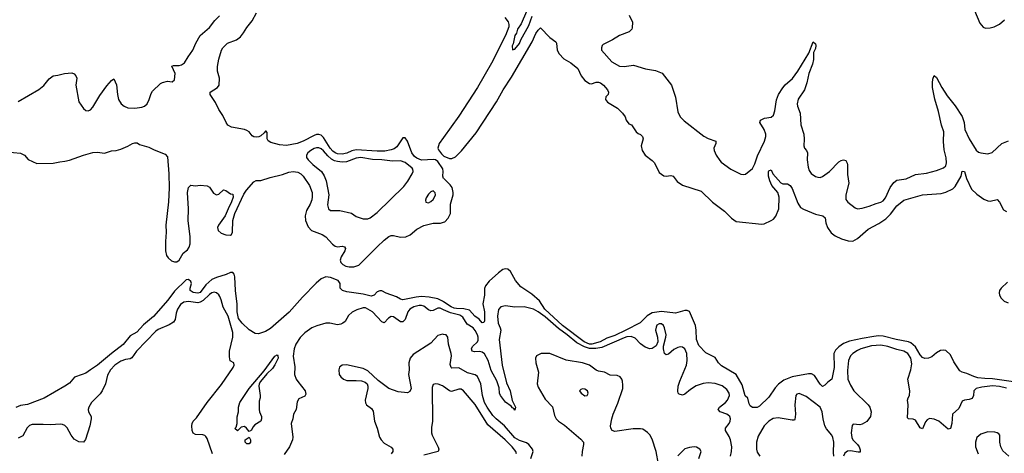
# Model space of a CAD drawing. Header units: inches. Extents: x 1694797 to 1849917, y 907313 to 1017959.
# Tile 550 of 656: x 1806362 to 1814811, y 914516 to 918231. Entities that reach past the tile are written whole.
import ezdxf

# ---------------------------------------------------------------- set-up
doc = ezdxf.new("R2010")
doc.units = ezdxf.units.IN
doc.header["$MEASUREMENT"] = 0
doc.layers.add('B8901', color=7, linetype='Continuous')
doc.layers.add('B8911', color=7, linetype='Continuous')

msp = doc.modelspace()

# ---------------------------------------------------------------- linework, layer by layer
at = {"layer": 'B8901', "color": 5}
for points, elevation in [([(1806350, 917530.6), (1806526.2, 917633.8), (1806570, 917667.7), (1806615.3, 917724.7), (1806649.5, 917750.5), (1806690, 917754.8), (1806746, 917770), (1806810, 917775.5), (1806830, 917767.3), (1806844.9, 917750), (1806852.4, 917730), (1806844.4, 917670), (1806870, 917526), (1806910, 917470.6), (1806930, 917453.4), (1806950, 917450.5), (1806970, 917458), (1806990, 917480.5), (1807050, 917580.5), (1807110, 917664.9), (1807150, 917710.7), (1807170, 917722.8), (1807192.1, 917672.1), (1807200.6, 917590), (1807210, 917546.8), (1807233, 917510), (1807257.3, 917490), (1807290, 917476.5), (1807350, 917471.5), (1807410, 917480.3), (1807432.3, 917490), (1807454.5, 917510), (1807474.3, 917545.7), (1807490, 917598), (1807501.2, 917618.8), (1807570, 917684.7), (1807586.3, 917693.7), (1807630, 917702.8), (1807670, 917698.8), (1807690, 917716), (1807695.5, 917770), (1807667.7, 917832.3), (1807680.9, 917839.1), (1807730, 917838.1), (1807750, 917843), (1807777.5, 917862.5), (1807806.4, 917913.6), (1807848.9, 917970), (1807872.4, 918030), (1807910, 918094), (1807990, 918163.8), (1808036, 918224), (1808075.1, 918264.9)], 680), ([(1810000, 916871.2), (1809992.7, 916890), (1809995.6, 916930), (1809991.7, 916951.7), (1809950, 917015.6), (1809930, 917029.9), (1809913.9, 917033.9), (1809810, 917026.6), (1809770, 917043.1), (1809750, 917059.9), (1809726.6, 917090), (1809690.5, 917190.5), (1809670, 917217.4), (1809650, 917218), (1809597.2, 917142.8), (1809574.4, 917125.6), (1809550, 917116.5), (1809494.2, 917105.8), (1809430, 917103), (1809250, 917116.9), (1809213.2, 917106.8), (1809170, 917086.7), (1809130, 917078), (1809090, 917081.3), (1809070, 917088.8), (1809050, 917103.9), (1809027.2, 917130), (1808970, 917221.5), (1808950, 917241), (1808930, 917247.9), (1808910, 917246.5), (1808890, 917238.8), (1808794.6, 917190), (1808743, 917170), (1808650, 917152.6), (1808590, 917159.9), (1808518.3, 917178.3), (1808494.2, 917194.2), (1808486, 917210), (1808485.6, 917265.6), (1808476.5, 917276.5), (1808470, 917276), (1808459.5, 917260.5), (1808430, 917234.7), (1808413.5, 917226.5), (1808390, 917223.5), (1808370, 917227), (1808356, 917236), (1808330, 917269.7), (1808310, 917282.2), (1808290, 917290.7), (1808179.3, 917310), (1808148.1, 917328.1), (1808133, 917350), (1808106, 917410), (1808070, 917460.7), (1808041.4, 917521.4), (1807997.7, 917590), (1807995.1, 917610), (1808058.4, 917650), (1808072.8, 917670), (1808075.6, 917730), (1808059.7, 917790), (1808059.7, 917830), (1808070, 917891.3), (1808094.7, 917970), (1808105.1, 917990), (1808144.4, 918030), (1808222.1, 918057.9), (1808255.8, 918084.2), (1808283.1, 918116.9), (1808310, 918165.3), (1808357.9, 918222.1), (1808393.5, 918290)], 660), ([(1810000, 917222.7), (1809962.4, 917170), (1809951.2, 917131.2), (1809955.2, 917115.2), (1809980.5, 917080.5), (1810000, 917064.5)], 660), ([(1806250, 917099.1), (1806370, 917086.4), (1806402, 917070), (1806433.8, 917033.8), (1806510, 916998.8), (1806650, 917000.7), (1806706.2, 917013.8), (1806750, 917018.4), (1806790, 917026.7), (1806910, 917070.4), (1806990, 917093), (1807030, 917095.5), (1807090, 917087.7), (1807150, 917107.3), (1807190, 917110.8), (1807230, 917122.8), (1807290, 917146), (1807330, 917171), (1807350, 917176), (1807370, 917174.8), (1807390, 917161), (1807470, 917138.8), (1807514.9, 917114.9), (1807610, 917079.1), (1807630, 917056.3), (1807643, 916910), (1807644.2, 916790), (1807638.1, 916670), (1807615.8, 916470), (1807619.6, 916410), (1807613.7, 916330), (1807614.2, 916250), (1807622.4, 916210), (1807634.8, 916190), (1807664.5, 916164.5), (1807690, 916156.3), (1807710, 916157.3), (1807730, 916170.2), (1807765.8, 916230), (1807802.3, 916257.7), (1807817.1, 916282.9), (1807825.4, 916310), (1807824.5, 916370), (1807807.6, 916510), (1807809.8, 916610), (1807801.4, 916750), (1807810, 916793), (1807830, 916812.9), (1807870, 916807.1), (1807911.7, 916811.7), (1807970, 916808.8), (1807990, 916796.4), (1808024.3, 916744.3), (1808050, 916731.6), (1808070, 916737.4), (1808110, 916773), (1808130, 916768.2), (1808170, 916739.1), (1808190, 916734.8), (1808194.4, 916710), (1808180.3, 916670), (1808149.4, 916610.6), (1808124.6, 916550), (1808068.6, 916471.4), (1808059.8, 916450), (1808064.5, 916424.5), (1808090, 916400.6), (1808130, 916386.3), (1808170, 916383.6), (1808178.7, 916390), (1808187.1, 916410), (1808190.5, 916510), (1808208.7, 916571.3), (1808285.2, 916734.8), (1808308.4, 916771.6), (1808370, 916843), (1808390, 916852.4), (1808430, 916852.4), (1808510, 916879.4), (1808616, 916904), (1808670, 916923.6), (1808710, 916930.2), (1808750, 916924.9), (1808774.9, 916910), (1808795.8, 916890), (1808850, 916810.6), (1808870.3, 916750), (1808872.7, 916712.7), (1808868.6, 916688.6), (1808854.3, 916650), (1808824.4, 916595.6), (1808812, 916550), (1808814.6, 916510), (1808836.5, 916456.5), (1808866.1, 916426.1), (1808956.5, 916390), (1808990, 916370.2), (1809046.6, 916306.6), (1809070, 916290.2), (1809090, 916285.7), (1809130, 916289.2), (1809150, 916284.9), (1809158.6, 916270), (1809151.5, 916250), (1809120.1, 916199.9), (1809112.5, 916170), (1809118, 916150), (1809133.6, 916133.6), (1809160.5, 916120.5), (1809190, 916113.2), (1809230, 916112), (1809273.1, 916126.9), (1809430, 916286.1), (1809490, 916342), (1809530, 916371.9), (1809550, 916380.8), (1809570, 916382.3), (1809630, 916367.3), (1809676, 916370), (1809713.1, 916386.9), (1809770, 916436.5), (1809830, 916467.4), (1809910, 916487), (1809973.7, 916486.3), (1810000, 916496.5)], 660), ([(1810000, 915813.3), (1809990, 915819.9), (1809950, 915839.1), (1809874.2, 915854.2), (1809810, 915859.3), (1809765.4, 915854.6), (1809650, 915830.8), (1809630, 915835), (1809596.2, 915856.2), (1809507, 915887), (1809470, 915906.5), (1809451.2, 915908.8), (1809430, 915899.7), (1809402.4, 915870), (1809377.1, 915862.9), (1809310, 915878.1), (1809170, 915898), (1809131.5, 915910), (1809111.9, 915930), (1809111.4, 915970), (1809095.4, 915995.4), (1809030, 916023.2), (1808990, 916027.7), (1808950.2, 916010), (1808906.5, 915973.5), (1808787.3, 915852.7), (1808674.3, 915725.7), (1808515.5, 915584.5), (1808470, 915558.4), (1808410, 915538.3), (1808382.6, 915542.6), (1808330, 915573.3), (1808270, 915629.8), (1808240.8, 915670), (1808228, 915728), (1808227.6, 915792.4), (1808212.5, 915910), (1808208.9, 916028.9), (1808202, 916050), (1808190, 916064.2), (1808170, 916065.7), (1808132.3, 916047.7), (1808050, 916021.6), (1808010, 916003.7), (1807959.6, 915960.4), (1807910, 915894.2), (1807890, 915886.8), (1807850, 915892.2), (1807824.4, 915910), (1807825, 915930), (1807835.7, 915970), (1807830, 915987), (1807810, 916003.5), (1807790, 916002), (1807690, 915903.5), (1807633.5, 915826.5), (1807511.1, 915688.9), (1807424, 915616), (1807365.7, 915554.3), (1807310, 915523), (1807250.7, 915449.3), (1807148.5, 915371.5), (1807030, 915270.8), (1806970, 915229.8), (1806930, 915203.7), (1806899.3, 915190), (1806831.1, 915168.9), (1806790, 915118), (1806750.1, 915089.9), (1806572.2, 914987.8), (1806430, 914933.5), (1806370, 914925.8), (1806330, 914908.7)], 660), ([(1808016, 914510), (1807970, 914643.6), (1807959.2, 914659.2), (1807950, 914669.6), (1807934.6, 914674.6), (1807870, 914678), (1807850, 914689.2), (1807842, 914710), (1807839.7, 914750), (1807841.6, 914770), (1807850.9, 914790), (1807879.5, 914820.5), (1807970, 914950), (1808093.4, 915106.6), (1808193, 915250), (1808201, 915270), (1808199.5, 915290), (1808168.8, 915308.8), (1808162.5, 915342.5), (1808163.2, 915390), (1808189.6, 915510), (1808190.7, 915550), (1808151.5, 915691.5), (1808107.3, 915767.3), (1808090, 915831.5), (1808078.1, 915858.1), (1808070, 915872.2), (1808050, 915890.8), (1808030, 915895), (1808010, 915889.8), (1807990, 915876.8), (1807935.2, 915824.8), (1807910, 915809.9), (1807890, 915806), (1807810, 915817.5), (1807770, 915811.2), (1807742.2, 915790), (1807716.3, 915750), (1807703.9, 915716.1), (1807696.5, 915663.5), (1807681.4, 915638.6), (1807644.9, 915615.1), (1807550, 915575.5), (1807530, 915562.4), (1807362.9, 915390), (1807325.4, 915334.6), (1807310, 915325.2), (1807270, 915320.4), (1807230, 915304.3), (1807179, 915270), (1807140.5, 915230), (1807115.3, 915184.7), (1807099.6, 915110), (1807069.6, 915050), (1807053.6, 915026.4), (1806978.5, 914950), (1806955.7, 914910), (1806949.4, 914890), (1806952.4, 914872.4), (1806974.9, 914830), (1806975.8, 914810), (1806962.5, 914750), (1806925.5, 914634.5), (1806910, 914611.8), (1806870, 914615.3), (1806830, 914637.8), (1806803.7, 914670), (1806770, 914734.2), (1806750, 914754), (1806730, 914763.5), (1806710, 914765.8), (1806630, 914758.5), (1806563.6, 914763.6), (1806470, 914763.7), (1806445.5, 914754.5), (1806424.8, 914735.2), (1806390, 914664.2), (1806350, 914644.7)], 680), ([(1810000, 915745.4), (1809970, 915758.4), (1809950, 915759.6), (1809910, 915738.6), (1809890, 915736.9), (1809870, 915745.7), (1809830, 915775.1), (1809810, 915781.7), (1809790, 915781.7), (1809745.3, 915770), (1809709.7, 915750.3), (1809693.2, 915726.8), (1809670, 915661.7), (1809650, 915643.5), (1809630, 915641.1), (1809570, 915684), (1809550, 915687.8), (1809525.7, 915674.3), (1809490, 915634.7), (1809470, 915643.1), (1809390, 915726.9), (1809330, 915762.2), (1809310, 915763.5), (1809254.6, 915745.4), (1809213.8, 915726.2), (1809184.4, 915695.6), (1809153.7, 915646.3), (1809135.5, 915630), (1809118, 915622), (1809090, 915616.8), (1809022, 915630), (1808990, 915631.6), (1808911.2, 915608.8), (1808870, 915591.1), (1808810, 915547.6), (1808770, 915507.6), (1808731, 915450), (1808716.8, 915410), (1808708.6, 915348.6), (1808723.2, 915256.8), (1808720.2, 915190), (1808734.2, 915150), (1808747.2, 915130), (1808812, 915050), (1808818.2, 915021.8), (1808810, 915004.4), (1808758, 914982), (1808743.6, 914956.4), (1808734.9, 914890), (1808710.4, 914850), (1808704.4, 914810), (1808690.2, 914770), (1808704.9, 914655.1), (1808702.8, 914630), (1808676.9, 914570), (1808630, 914506.6)], 680), ([(1810000, 915534.7), (1809990, 915536.8), (1809950, 915524.7), (1809890, 915458.7), (1809738.7, 915361.3), (1809711.2, 915330), (1809701.9, 915290), (1809704.1, 915230), (1809698.7, 915190), (1809720.3, 915070), (1809710, 915044.5), (1809690, 915033.6), (1809610, 915043.5), (1809530, 915069.8), (1809439.2, 915139.2), (1809350, 915222), (1809310, 915243.7), (1809165.5, 915274.5), (1809128.4, 915271.6), (1809107.1, 915252.9), (1809099.6, 915230), (1809104.7, 915190), (1809116.5, 915170), (1809139.3, 915150), (1809170, 915139.2), (1809250, 915140.9), (1809296, 915136), (1809325.1, 915125.1), (1809343.7, 915110), (1809350.3, 915090), (1809349.1, 915070), (1809327.3, 914970), (1809328.5, 914948.5), (1809337.4, 914930), (1809379.6, 914899.6), (1809395.5, 914875.5), (1809407.3, 914790), (1809429.5, 914730), (1809450, 914653.4), (1809462.4, 914630), (1809490, 914603.9), (1809548.4, 914568.4), (1809564.2, 914550), (1809564.2, 914530), (1809550.3, 914510)], 720), ([(1810000, 915087.5), (1809990, 915094.7), (1809952.4, 915107.6), (1809930.4, 915109.6), (1809910, 915104), (1809901.7, 915078.3), (1809903.5, 914790), (1809896, 914736), (1809896.4, 914690), (1809900.4, 914670), (1809952.5, 914567.5), (1809958.7, 914550), (1809952.7, 914530), (1809830, 914501.1)], 740)]:
    msp.add_lwpolyline(points, dxfattribs=dict(at, elevation=elevation))
for points, elevation in [([(1808930, 917133.1), (1808910, 917133.1), (1808890, 917126.4), (1808859.7, 917110), (1808835, 917090), (1808822.4, 917070), (1808824.4, 917050), (1808837.2, 917030), (1808878.4, 916990), (1808951, 916931), (1808974, 916894), (1808990.6, 916850.6), (1809015, 916730), (1809004.6, 916644.6), (1809010.5, 916610.5), (1809030, 916597.3), (1809110, 916594.9), (1809210, 916572.4), (1809250, 916545.5), (1809274.7, 916534.7), (1809310, 916525.7), (1809350, 916525), (1809370, 916534.2), (1809430, 916579.5), (1809658.2, 916801.8), (1809693.4, 916846.6), (1809730.5, 916910), (1809738.3, 916930), (1809736.5, 916950), (1809730, 916957.8), (1809670, 917006.3), (1809630, 917020.2), (1809561.8, 917018.2), (1809470, 917030.7), (1809390, 917032.1), (1809290, 917049.5), (1809250, 917045.1), (1809166.7, 917013.3), (1809130, 917010.6), (1809090, 917015.5), (1809063, 917023), (1809036.7, 917036.7), (1809005.3, 917065.3), (1808970, 917107.7), (1808950, 917124.5)], 680), ([(1809910, 916764.7), (1809890, 916755.6), (1809870, 916736.4), (1809850, 916703.7), (1809844.7, 916684.7), (1809846.4, 916666.4), (1809870, 916662.3), (1809890, 916671.8), (1809910, 916688.9), (1809922.7, 916710), (1809929.7, 916730), (1809928.2, 916748.2)], 680), ([(1808330, 914702), (1808308.7, 914730), (1808290, 914744), (1808261, 914739), (1808230, 914708), (1808208.7, 914728.7), (1808219, 914741), (1808228.7, 914770), (1808228.9, 914828.9), (1808239, 914870), (1808239, 914910), (1808249.7, 914950), (1808330, 915070.2), (1808458.4, 915221.6), (1808550, 915349.1), (1808570, 915359), (1808578, 915350), (1808578.5, 915330), (1808550, 915274.5), (1808530, 915243.1), (1808482.4, 915197.6), (1808428.1, 915131.9), (1808417.2, 915110), (1808414, 915090), (1808426.4, 915010), (1808426, 914990), (1808417.6, 914962.4), (1808417, 914890), (1808418.4, 914870), (1808435.5, 914830), (1808436.3, 914810), (1808430.7, 914790), (1808379.9, 914760.1), (1808361.7, 914738.3), (1808350, 914714)], 660), ([(1808310, 914598), (1808298, 914610), (1808298, 914630), (1808330, 914654), (1808342, 914630), (1808342, 914610), (1808330, 914598)], 660)]:
    msp.add_lwpolyline(points, close=True, dxfattribs=dict(at, elevation=elevation))
at = {"layer": 'B8911', "color": 5}
for points, elevation in [([(1810524.9, 918250), (1810552.8, 918212.8), (1810559.2, 918190), (1810558.1, 918170), (1810530, 918094.2), (1810410, 917857.5), (1810290, 917650.6), (1810130, 917405), (1810000, 917222.7)], 660), ([(1810710, 918299.6), (1810665.9, 918194.1), (1810634.9, 918150), (1810624, 918116), (1810610, 918096.2), (1810595.5, 918024.5), (1810588, 918008), (1810590, 917974), (1810610, 917978), (1810650, 918027.3), (1810662, 918058), (1810730, 918181.6), (1810759.4, 918260.6)], 680), ([(1811591, 918270), (1811621, 918210), (1811618.5, 918161.5), (1811614.8, 918150), (1811592.3, 918127.7), (1811510, 918095.1), (1811450, 918058.4), (1811370, 918019.5), (1811360.5, 918010), (1811353, 917990), (1811355.5, 917970), (1811443.7, 917870), (1811510, 917831.5), (1811550, 917829.2), (1811630, 917842), (1811730.7, 917810), (1811816.7, 917796.7), (1811873.9, 917773.9), (1811955.6, 917670), (1811988.1, 917568.1), (1812010, 917442.8), (1812030, 917397.3), (1812063.4, 917363.4), (1812231.6, 917231.6), (1812270, 917212.2), (1812334.8, 917190), (1812336.3, 917170), (1812318, 917130), (1812320.5, 917110), (1812339.1, 917070), (1812370, 917024), (1812382, 917010), (1812464, 916950), (1812550, 916908.2), (1812570, 916904.9), (1812590, 916907.7), (1812650, 916956.3), (1812670, 916994.8), (1812694.2, 917065.8), (1812754.4, 917190), (1812765.8, 917230), (1812764.1, 917250), (1812749, 917290), (1812713, 917350), (1812719.5, 917370), (1812753.8, 917386.2), (1812810, 917396.9), (1812830, 917411.8), (1812842.1, 917450), (1812855.9, 917544.1), (1812873.4, 917590), (1812910, 917647.6), (1812930, 917671.3), (1812994.3, 917725.7), (1813039.8, 917790), (1813134.6, 917945.4), (1813170, 918040.5), (1813190, 918024.9), (1813194.2, 918010), (1813190, 917985.1), (1813174.5, 917950), (1813173.6, 917890), (1813165.3, 917850), (1813132.8, 917770), (1813117, 917690), (1813096.9, 917630), (1813042.6, 917550), (1813032.6, 917510), (1813035.8, 917490), (1813059.5, 917430), (1813065.5, 917330), (1813089.5, 917250), (1813093.8, 917206.2), (1813090.4, 917150), (1813097.1, 917130), (1813113, 917110), (1813121.6, 917090), (1813119.5, 917030), (1813127.5, 916967.5), (1813137.4, 916937.4), (1813154.1, 916914.1), (1813190, 916888.2), (1813210, 916880.4), (1813230, 916879.3), (1813250, 916886.4), (1813310, 916930.2), (1813390, 917013.1), (1813410, 917025.3), (1813430, 917030.4), (1813450, 917024), (1813462.6, 917002.6), (1813466.4, 916986.4), (1813465.1, 916905.1), (1813475.8, 916830), (1813451.6, 916730), (1813450.4, 916690.4), (1813467.5, 916667.5), (1813530, 916618), (1813550.4, 916610.4), (1813590, 916614.9), (1813650, 916632.8), (1813710, 916657.3), (1813750, 916666.7), (1813770, 916678.9), (1813790, 916704.9), (1813830, 916792.2), (1813864.2, 916835.8), (1813890, 916857.3), (1813970, 916867.1), (1814050, 916903.9), (1814144.4, 916915.6), (1814230, 916938.8), (1814290, 916961.2), (1814310, 916978.4), (1814315, 917005), (1814312.2, 917047.8), (1814295.8, 917115.8), (1814287.9, 917187.9), (1814290.7, 917270.7), (1814271.5, 917328.5), (1814245, 917445), (1814214.2, 917550), (1814194.6, 917650), (1814193.3, 917690), (1814198.3, 917721.7), (1814210, 917752), (1814230, 917734.8), (1814273.4, 917650), (1814319.2, 917579.2), (1814390, 917494), (1814450, 917402.4), (1814467.8, 917350), (1814471.3, 917290), (1814508.6, 917210), (1814570, 917112.2), (1814590, 917095.8), (1814609.1, 917089.1), (1814670, 917082.8), (1814706.6, 917093.4), (1814789.3, 917170), (1814848.1, 917191.9)], 680), ([(1814554.9, 918310), (1814600.9, 918200.9), (1814630, 918167.7), (1814650, 918159.3), (1814690, 918160.4), (1814724, 918170), (1814770, 918193.4), (1814812.3, 918230)], 720), ([(1810000, 917064.5), (1810002.4, 917062.4), (1810050, 917041.3), (1810070, 917040.9), (1810102.8, 917057.2), (1810153.9, 917106.1), (1810277.7, 917262.3), (1810454.1, 917525.9), (1810510, 917628.8), (1810581.6, 917738.4), (1810759.2, 918040.8), (1810790, 918111.3), (1810810, 918142), (1810830, 918162), (1810910, 918077.6), (1810962, 918042), (1810968.3, 918028.3), (1810974.3, 917970), (1810990, 917937.1), (1811030, 917895.8), (1811090, 917860.3), (1811150, 917814), (1811180.2, 917750), (1811210, 917710.3), (1811250, 917683.1), (1811270, 917680.4), (1811310, 917694.9), (1811330, 917695.5), (1811344.7, 917690), (1811370.5, 917670), (1811406.8, 917630), (1811414.8, 917610), (1811410.8, 917590), (1811390.8, 917570), (1811388.2, 917548.2), (1811405.3, 917525.3), (1811491.5, 917471.5), (1811534.8, 917430), (1811558.5, 917398.5), (1811566, 917370), (1811590, 917338), (1811610.7, 917330.7), (1811651, 917270), (1811670, 917254.8), (1811687.7, 917247.7), (1811706, 917230), (1811710.6, 917210), (1811695.5, 917150), (1811704, 917110), (1811727.7, 917070), (1811790, 917024.9), (1811810, 917003.8), (1811850, 916920.7), (1811890, 916893.4), (1811910, 916890.5), (1811950, 916894.9), (1811970, 916890.6), (1812004.9, 916844.9), (1812050, 916814.4), (1812210, 916761.6), (1812308.3, 916668.3), (1812410, 916590.3), (1812469.5, 916529.5), (1812510, 916503.2), (1812730, 916478.8), (1812750, 916482.6), (1812810, 916510.1), (1812830, 916523.2), (1812851.5, 916548.5), (1812875.9, 916610), (1812879.3, 916710), (1812866.6, 916750), (1812816, 916810), (1812797.6, 916850), (1812788, 916890), (1812788.7, 916930), (1812790, 916934.8), (1812810, 916944.7), (1812825.5, 916910), (1812893.9, 916833.9), (1812910, 916823.7), (1812950, 916823.6), (1812974.6, 916810), (1812990, 916785.5), (1813039, 916659), (1813062.3, 916622.3), (1813086.8, 916606.8), (1813190, 916564.9), (1813254.8, 916550), (1813272.4, 916532.4), (1813279.7, 916490), (1813295, 916450), (1813325.9, 916405.9), (1813360.1, 916380.1), (1813413.8, 916353.8), (1813470, 916335.4), (1813510, 916334.5), (1813550, 916354.8), (1813643.9, 916436.1), (1813735.2, 916484.8), (1813794.2, 916525.8), (1813835.5, 916564.5), (1813890, 916637.2), (1813950, 916685.8), (1814110, 916731.3), (1814270, 916740.3), (1814307.8, 916752.2), (1814370, 916780.4), (1814390, 916802), (1814440.5, 916890), (1814450, 916932), (1814469, 916931), (1814486, 916870), (1814530, 916778.8), (1814575.9, 916735.9), (1814634.2, 916694.2), (1814670, 916678), (1814690, 916674.9), (1814750, 916690.6), (1814770, 916666.8), (1814803, 916603), (1814830, 916588.9)], 660), ([(1810000, 916496.5), (1810010, 916500.3), (1810039.7, 916530), (1810059.7, 916570), (1810057.7, 916650), (1810080.6, 916730), (1810082.4, 916750), (1810073.3, 916793.3), (1810057.2, 916817.2), (1810000.5, 916870), (1810000, 916871.2)], 660), ([(1814910, 915125.1), (1814710, 915154.4), (1814644.7, 915155.3), (1814583.5, 915163.5), (1814550, 915173.3), (1814490, 915200.4), (1814450, 915211.5), (1814430, 915222.4), (1814378.9, 915298.9), (1814350, 915358.5), (1814310, 915396.4), (1814290, 915400.4), (1814264.1, 915395.9), (1814230, 915376.3), (1814190, 915342.8), (1814159.1, 915330), (1814130, 915327.2), (1814110, 915335.5), (1814090, 915359.3), (1814047.4, 915427.4), (1814010, 915460.9), (1813990, 915469.4), (1813883.7, 915490), (1813770, 915518.5), (1813730, 915521.2), (1813690, 915516.9), (1813590, 915500.8), (1813482.9, 915477.1), (1813430, 915457.3), (1813391.1, 915428.9), (1813361, 915399), (1813347.7, 915370), (1813350.1, 915250), (1813330.3, 915149.7), (1813295.2, 915124.8), (1813270, 915099), (1813250, 915089.3), (1813230, 915109.5), (1813181.4, 915181.4), (1813156.6, 915196.6), (1813130, 915196.9), (1812989.5, 915170.5), (1812918.7, 915141.3), (1812872.5, 915107.5), (1812843.2, 915076.8), (1812790, 914995.6), (1812710, 914919.5), (1812689.5, 914909.5), (1812649.4, 914909.4), (1812630, 914922), (1812620.1, 914940.1), (1812609, 914989), (1812587.7, 915007.7), (1812562.3, 915102.3), (1812511.1, 915191.1), (1812384.6, 915264.6), (1812359.5, 915290), (1812330, 915337.2), (1812250, 915378), (1812190, 915438.7), (1812168.3, 915490), (1812167.2, 915570), (1812160.2, 915610), (1812110, 915731.1), (1812090, 915739.3), (1812070, 915739.4), (1811990, 915715.2), (1811870, 915729.5), (1811790, 915719.4), (1811745.8, 915694.2), (1811686.3, 915633.7), (1811563, 915570), (1811470, 915526.3), (1811399.1, 915500.9), (1811342, 915470), (1811271.3, 915451.3), (1811250, 915451.6), (1811205.9, 915470), (1811018.4, 915610), (1810868.3, 915750), (1810821.5, 915821.5), (1810757.8, 915877.8), (1810662.1, 915942.1), (1810615.4, 915995.4), (1810573.7, 916073.7), (1810550, 916093.7), (1810530, 916097), (1810508.6, 916091.4), (1810470, 916062.8), (1810389.7, 915990.3), (1810358.7, 915950), (1810351.8, 915928.2), (1810350.1, 915870), (1810336.8, 915796.8), (1810350.8, 915729.2), (1810350.2, 915649.8), (1810343.5, 915636.5), (1810330, 915632.3), (1810305.7, 915665.7), (1810268.3, 915690), (1810220.8, 915740.8), (1810173.3, 915753.3), (1810110, 915755.5), (1810090, 915760.3), (1810065.8, 915770), (1810000, 915813.3)], 660), ([(1814837.9, 915982.1), (1814783, 915930), (1814769.5, 915910), (1814766.3, 915890), (1814769.6, 915869.6), (1814784.3, 915844.3), (1814810, 915820.1), (1814844.9, 915804.9)], 660), ([(1812461.8, 914490), (1812471.1, 914530), (1812473.4, 914570), (1812461.3, 914630), (1812450, 914659.8), (1812419.6, 914710), (1812418.3, 914730), (1812450, 914771.6), (1812458.6, 914790), (1812461.1, 914810), (1812454.4, 914830), (1812441.8, 914841.8), (1812430, 914850.4), (1812372.2, 914870), (1812356.8, 914890), (1812367.8, 914910), (1812419.1, 914950), (1812436.1, 914970), (1812452.4, 915010), (1812451, 915031), (1812430, 915062), (1812390, 915092.8), (1812330, 915114.9), (1812270, 915119.6), (1812225.8, 915114.2), (1812166.7, 915093.3), (1812117.5, 915062.5), (1812070, 915021.3), (1812050, 915014.5), (1812021.5, 915021.5), (1812012, 915032), (1812008, 915048), (1812012, 915090), (1812025.2, 915134.8), (1812083.2, 915270), (1812089.9, 915310), (1812085.5, 915370), (1812070, 915411), (1812050, 915426.2), (1812030, 915427.7), (1812010, 915422.7), (1811975.8, 915404.2), (1811930, 915365.6), (1811910, 915359.5), (1811896, 915370), (1811885.6, 915410), (1811885.4, 915434.6), (1811907.8, 915510), (1811908, 915532), (1811896.1, 915590), (1811886.3, 915610), (1811870, 915624), (1811850, 915625.4), (1811830, 915612.4), (1811823.1, 915596.9), (1811818.4, 915570), (1811834.9, 915510), (1811836.4, 915470), (1811822.8, 915437.2), (1811790, 915414.3), (1811770, 915412.2), (1811730, 915424.8), (1811690, 915453.8), (1811642.2, 915502.2), (1811610, 915515.8), (1811573, 915513), (1811550, 915506.3), (1811358, 915422), (1811306.4, 915413.6), (1811250, 915414.6), (1811207.4, 915427.4), (1811142.6, 915462.6), (1811061.1, 915530), (1810984.8, 915584.8), (1810870, 915684.4), (1810810, 915727.8), (1810770, 915749.8), (1810690, 915770.7), (1810610, 915768.3), (1810530, 915780.5), (1810490, 915769.6), (1810470, 915749.2), (1810461.4, 915690), (1810468.8, 915630), (1810485.9, 915590), (1810489.5, 915570), (1810475.2, 915490), (1810502.8, 915270), (1810539.2, 915119.2), (1810570, 915052.2), (1810588.7, 914968.7), (1810615.3, 914910), (1810610, 914886), (1810600.7, 914900.7), (1810590, 914905.1), (1810579.1, 914919.1), (1810530, 914953.8), (1810486.6, 915010), (1810480.2, 915030), (1810477.3, 915077.3), (1810457.4, 915137.4), (1810406.4, 915226.4), (1810382.9, 915310), (1810350, 915367), (1810330, 915383.1), (1810310, 915388.2), (1810265.3, 915385.3), (1810244.8, 915390), (1810238.9, 915410), (1810248.8, 915430), (1810289.8, 915470), (1810295.5, 915484.5), (1810295.4, 915510), (1810289.9, 915530), (1810270, 915569.1), (1810252.5, 915590), (1810202.2, 915622.2), (1810163.5, 915683.5), (1810139.2, 915699.2), (1810059.7, 915719.7), (1810000, 915745.4)], 680), ([(1810748.7, 914470), (1810767.1, 914530), (1810763.2, 914550), (1810732, 914590), (1810710, 914606.1), (1810650, 914624.2), (1810610, 914647.6), (1810521.3, 914750), (1810450, 914810), (1810420.9, 914840.9), (1810373.4, 914910), (1810351.6, 914951.6), (1810334.5, 915010), (1810317.9, 915110), (1810290, 915173), (1810269, 915189), (1810205.4, 915205.4), (1810130, 915248.2), (1810070, 915246.2), (1810065.1, 915250), (1810055.3, 915275.3), (1810066.7, 915350), (1810065.2, 915370), (1810041.3, 915450), (1810035.8, 915510), (1810022, 915530), (1810000, 915534.7)], 720), ([(1811843.6, 914423.6), (1811824.2, 914530), (1811790, 914637.8), (1811770, 914674.1), (1811750, 914695.4), (1811710, 914722.2), (1811690, 914726.8), (1811626.6, 914726.6), (1811470, 914702), (1811447.3, 914710), (1811434.3, 914730), (1811431.1, 914751.1), (1811442.9, 914810), (1811455, 914850), (1811495.4, 914944.6), (1811537, 915070), (1811538.7, 915098.7), (1811533.9, 915133.9), (1811528.3, 915150), (1811513.3, 915170), (1811490, 915181.1), (1811430, 915185.3), (1811380.9, 915210), (1811330, 915220.8), (1811310, 915228.7), (1811250.4, 915270.4), (1811190, 915290.5), (1811052.6, 915312.6), (1810910, 915371.2), (1810838, 915370), (1810796.3, 915350), (1810788.7, 915330), (1810792, 915290), (1810812.8, 915210), (1810802.8, 915110), (1810810, 915083), (1810870, 914979.5), (1810933.8, 914913.8), (1810950, 914839.1), (1810964.1, 914810), (1810985.8, 914790), (1811036.2, 914756.2), (1811177.7, 914637.7), (1811198.7, 914610), (1811201.1, 914590), (1811189.3, 914530.7), (1811186.5, 914490)], 720), ([(1814830, 915074.7), (1814770, 915087.6), (1814710, 915093), (1814616.9, 915083.1), (1814569.3, 915070.7), (1814550.2, 915050), (1814547.6, 915010), (1814535.5, 914984.5), (1814510, 914976), (1814468.1, 914971.9), (1814450, 914962), (1814420.3, 914899.7), (1814366.5, 914850), (1814361.3, 914770), (1814350, 914729.6), (1814330, 914722.4), (1814250, 914791.1), (1814210, 914809.2), (1814170, 914815), (1814150, 914803.9), (1814135.8, 914784.2), (1814110, 914725.3), (1814090, 914732.9), (1814050, 914800.6), (1814030, 914809.3), (1813989.3, 914810), (1813980.9, 914820.9), (1813986.5, 914930), (1813981.5, 914970), (1813984.7, 914990), (1813996, 915010), (1814000.9, 915050), (1813982, 915150), (1814008.4, 915231.6), (1814016.5, 915283.5), (1814007.7, 915330), (1813983.6, 915370), (1813950, 915391.9), (1813890, 915404.2), (1813810, 915432), (1813750, 915443.5), (1813670, 915435.8), (1813580.3, 915410), (1813550, 915396.4), (1813511.8, 915370), (1813491.7, 915350), (1813472.9, 915310), (1813464.6, 915224.6), (1813469.5, 915150), (1813490, 915098.3), (1813520.2, 915050), (1813643.6, 914930), (1813657, 914910), (1813668.9, 914870), (1813662, 914830), (1813630, 914788), (1813590, 914764.7), (1813570, 914759.6), (1813514.8, 914765.2), (1813505.8, 914754.2), (1813495.8, 914690), (1813501.6, 914650), (1813510.2, 914630), (1813551.1, 914591.1), (1813565.4, 914570), (1813573.6, 914546.4), (1813574.1, 914525.9), (1813555.6, 914524.4), (1813490, 914538.1), (1813465.5, 914534.5), (1813443.8, 914516.2), (1813432.3, 914490)], 680), ([(1810625, 914510), (1810618.9, 914530), (1810588, 914570), (1810527.9, 914630), (1810379, 914759), (1810270, 914932.7), (1810170, 915051.2), (1810150, 915064.2), (1810130, 915066), (1810066.7, 915046.7), (1810050, 915051.5), (1810000, 915087.5)], 740), ([(1813347.9, 914490), (1813343.9, 914523.9), (1813347.6, 914610), (1813340.5, 914650), (1813331.1, 914670), (1813284.6, 914724.6), (1813271.4, 914750), (1813256.2, 914810), (1813247.3, 914870), (1813230.4, 914910), (1813110, 915002.2), (1813050, 915027.3), (1813030, 915023.7), (1813022, 915010), (1813014.7, 914930), (1813018.8, 914850), (1813014.8, 914805.2), (1813010, 914800.7), (1812990, 914799.8), (1812870, 914819), (1812826.3, 914813.7), (1812790, 914791.3), (1812750, 914750.6), (1812698.8, 914661.2), (1812685.6, 914610), (1812683.3, 914550), (1812690, 914525.2), (1812712.9, 914490)], 680), ([(1814850, 914492.6), (1814797.9, 914537.9), (1814781.2, 914570), (1814773.8, 914610), (1814771.5, 914670), (1814762.5, 914682.5), (1814750, 914692.1), (1814730, 914697.6), (1814670, 914698.4), (1814610, 914678.7), (1814576.5, 914650), (1814563, 914610), (1814563, 914570), (1814586.7, 914510)], 720), ([(1812188.2, 914471.8), (1812208.2, 914530), (1812199.6, 914550), (1812170, 914567.1), (1812149.8, 914569.8), (1812110, 914566.8), (1812070, 914554.4), (1812010, 914492.7)], 720)]:
    msp.add_lwpolyline(points, dxfattribs=dict(at, elevation=elevation))
at = {"layer": 'B8911', "color": 5, "elevation": 740}
msp.add_lwpolyline([(1811190, 915069.2), (1811177.3, 915062.7), (1811166.8, 915050), (1811178.8, 915030), (1811210, 915008.2), (1811230, 915011), (1811237.2, 915022.8), (1811239.5, 915030), (1811234, 915050), (1811210, 915066.6)], close=True, dxfattribs=at)

doc.saveas('drawing.dxf')
